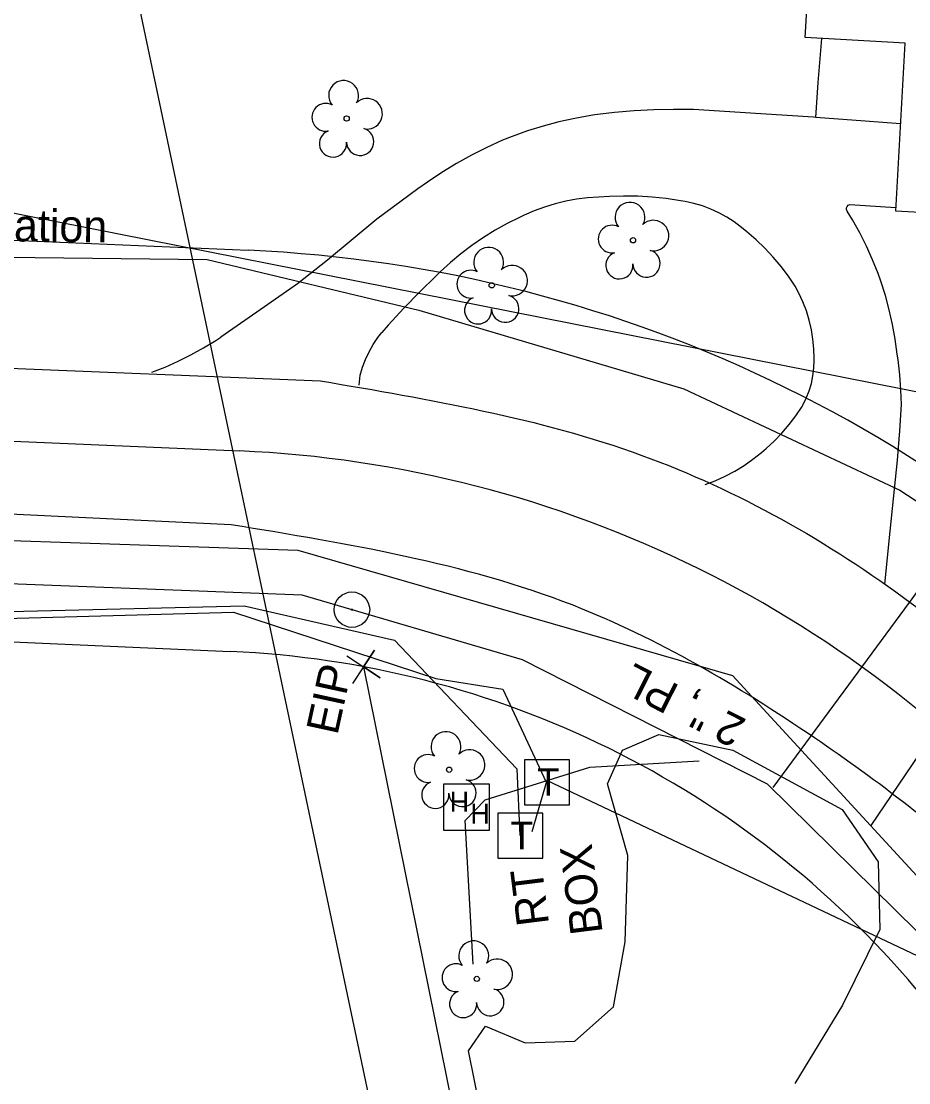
# Model space of a CAD drawing. Extents: x 1614427 to 1617186, y 896524 to 905462.
# Drawn here: x 1616787.5 to 1616898, y 901571.1 to 901703.2 of the extents above; entities that cross this region are included whole.
import ezdxf

# ---------------------------------------------------------------- set-up
doc = ezdxf.new("R2010")
doc.units = 0
for name, color, linetype in [('Exist Building', 7, 'Continuous'), ('Exist Horizontal Alignment', 7, 'Continuous'), ('Exist Other Culture Area Outline', 7, 'Continuous'), ('Exist Property Corner CELL', 7, 'Continuous'), ('Exist Property Iron Pin CELL', 7, 'Continuous'), ('Exist Property Iron Pin Text', 7, 'Continuous'), ('Exist Property Line', 7, 'Continuous'), ('Exist Right of Way Line', 7, 'Continuous'), ('Exist Roads EOP', 7, 'Continuous'), ('Exist Roads EOP Other', 7, 'Continuous'), ('Exist Utilities Gas UG Line SUE LOS B', 7, 'Continuous'), ('Exist Utilities Gas UG Line SUE LOS B Text', 7, 'Continuous'), ('Exist Utilities Power UG Cable SUE LOS B', 7, 'Continuous'), ('Exist Utilities Power UG Cable SUE LOS D', 7, 'Continuous'), ('Exist Utilities Telephone Hand Hole CELL', 7, 'Continuous'), ('Exist Utilities Telephone Hand Hole Text', 7, 'Continuous'), ('Exist Utilities Telephone Pedestal CELL', 7, 'Continuous'), ('Exist Utilities Telephone UG Cable SUE LOS B', 7, 'Continuous'), ('Exist Utilities Telephone UG FO SUE LOS B', 7, 'Continuous'), ('Exist Utilities TV UG Cable SUE LOS B', 7, 'Continuous'), ('Exist Utilities TV UG Cable SUE LOS B Text', 7, 'Continuous'), ('Exist Utilities Water UG Line SUE LOS B', 7, 'Continuous'), ('Exist Vegetation Tree CELL', 7, 'Continuous'), ('Exist Vegetation Woods Line', 7, 'Continuous')]:
    doc.layers.add(name, color=color, linetype=linetype)

# ---------------------------------------------------------------- blocks, each defined once
blk = doc.blocks.new('EXIST PROPERTY IRON PIN')
at = {"layer": 'Exist Property Iron Pin CELL'}
for radius in [0.0441, 0.00141]:
    blk.add_circle((0, 0), radius, dxfattribs=at)
blk = doc.blocks.new('EXIST UTILITIES TELEPHONE HAND HOLE')
at = {"layer": 'Exist Utilities Telephone Hand Hole CELL'}
for p, q in [((-0.0573, 0.0573), (-0.0573, -0.0573)), ((0.0573, 0.0573), (-0.0573, 0.0573)), ((0.0573, -0.0573), (0.0573, 0.0573)), ((0, 0), (0, 0)), ((-0.0573, -0.0573), (0.0573, -0.0573))]:
    blk.add_line(p, q, dxfattribs=at)
for p in [(-0.0417, -0.0118), (0.0098, -0.0411)]:
    blk.add_text('H', height=0.05, dxfattribs=at).set_placement(p)
blk = doc.blocks.new('EXIST UTILITIES TELEPHONE PEDESTAL')
at = {"layer": 'Exist Utilities Telephone Pedestal CELL'}
blk.add_line((0, 0), (0, 0), dxfattribs=at)
blk.add_lwpolyline([(-0.0545, -0.0565), (0.0574, -0.0565), (0.0574, 0.0554), (-0.0545, 0.0554), (-0.0545, -0.0565)], dxfattribs=at)
blk.add_text('T', height=0.0684, dxfattribs=at).set_placement((-0.0226, -0.0343))

msp = doc.modelspace()

# ---------------------------------------------------------------- linework, layer by layer
at = {"layer": 'Exist Building'}
msp.add_lwpolyline([(1616923.85, 901744.74), (1616922.23, 901715.69), (1616925.54, 901715.51), (1616924.71, 901700.65), (1616921.39, 901700.83), (1616921.29, 901699.18), (1616920.99, 901699.2), (1616919.82, 901678.27), (1616896.38, 901679.58), (1616897.55, 901700.51), (1616885.12, 901701.2), (1616885.51, 901708.11), (1616884.01, 901708.19), (1616885.27, 901730.86), (1616891.72, 901730.5), (1616892.61, 901746.47), (1616894.05, 901746.38), (1616894.61, 901756.38), (1616910.19, 901755.51), (1616909.64, 901745.54)], close=True, dxfattribs=at)
at = {"layer": 'Exist Horizontal Alignment'}
msp.add_line((1616628.18, 901657.87), (1616814.68, 901649.72), dxfattribs=at)
msp.add_arc((1616808.43, 901506.62), 143.24, 40.0666, 87.5, dxfattribs=at)
at = {"layer": 'Exist Other Culture Area Outline'}
msp.add_lwpolyline([(1616886.44, 901691.24), (1616886.71, 901695.59), (1616887.18, 901701.09)], dxfattribs=at)
at = {"layer": 'Exist Property Corner CELL'}
msp.add_line((1616830.13, 901622.85), (1616830.13, 901622.85), dxfattribs=at)
msp.add_lwpolyline([(1616828.05, 901624.23), (1616832.22, 901621.47), (1616830.13, 901622.85), (1616831.51, 901624.93), (1616828.75, 901620.77)], dxfattribs=at)
at = {"layer": 'Exist Property Line'}
msp.add_line((1616830.13, 901622.85), (1616882.44, 901364.63), dxfattribs=at)
at = {"layer": 'Exist Right of Way Line'}
for p, q in [((1616010.65, 905462.23), (1616993.32, 900797.76)), ((1616698.72, 901679.81), (1616815.77, 901674.7)), ((1616678.68, 901630.64), (1616813.58, 901624.75))]:
    msp.add_line(p, q, dxfattribs=at)
for radius in [168.24, 118.24]:
    msp.add_arc((1616808.43, 901506.62), radius, 40.0666, 87.5, dxfattribs=at)
at = {"layer": 'Exist Roads EOP'}
for points in [[(1616684.24, 901671.26), (1616716.14, 901665.89), (1616742.26, 901661.79), (1616781.94, 901660.21), (1616824.78, 901658.44)], [(1616813.66, 901640.53), (1616781.75, 901642.07), (1616741.62, 901643.17), (1616716.06, 901644.41)]]:
    msp.add_lwpolyline(points, dxfattribs=at)
for points in [[(1616824.78, 901658.44), (1616864.78, 901649.17), (1616898.31, 901630.78), (1616923.33, 901608.03), (1616944.04, 901583.35)], [(1616935.21, 901562.99), (1616908.71, 901596.12), (1616886.25, 901614), (1616856.21, 901630.5), (1616813.66, 901640.53)]]:
    msp.add_spline(points, degree=3, dxfattribs=at)
at = {"layer": 'Exist Roads EOP Other'}
for points in [[(1616896.99, 901690.46), (1616892.57, 901690.8), (1616886.44, 901691.24), (1616886.15, 901691.26), (1616879.57, 901691.69), (1616871.19, 901692.23), (1616868.73, 901692.25), (1616866.28, 901692.19), (1616863.82, 901692.06), (1616861.37, 901691.85), (1616858.93, 901691.56), (1616858.44, 901691.49), (1616856.44, 901691.13), (1616854.45, 901690.68), (1616852.49, 901690.16), (1616850.55, 901689.56), (1616848.63, 901688.89), (1616847.43, 901688.43), (1616845.49, 901687.52), (1616843.58, 901686.54), (1616841.7, 901685.49), (1616839.87, 901684.37), (1616838.08, 901683.18), (1616836.91, 901682.35), (1616831.78, 901678.58), (1616825.64, 901673.46), (1616821.93, 901670.51), (1616816.86, 901666.98), (1616812.35, 901663.9)], [(1616886.24, 901661.23), (1616886.2, 901662.44), (1616886.08, 901663.63), (1616885.89, 901664.82), (1616885.61, 901666), (1616885.26, 901667.15), (1616884.83, 901668.28), (1616884.33, 901669.37), (1616883.88, 901670.22), (1616883.03, 901671.48), (1616882.11, 901672.69), (1616881.14, 901673.85), (1616880.1, 901674.96), (1616879.01, 901676.01), (1616877.86, 901677), (1616877.16, 901677.56), (1616876.27, 901678.23), (1616875.34, 901678.83), (1616874.36, 901679.37), (1616873.35, 901679.83), (1616872.31, 901680.22), (1616871.24, 901680.54), (1616870.15, 901680.78), (1616869.57, 901680.87), (1616867.81, 901681.14), (1616866.05, 901681.32), (1616864.28, 901681.43), (1616862.5, 901681.46), (1616860.73, 901681.41), (1616859.38, 901681.31), (1616858.01, 901681.22), (1616856.65, 901681.06), (1616855.3, 901680.81), (1616853.97, 901680.49), (1616852.65, 901680.09), (1616851.37, 901679.61), (1616850.11, 901679.06), (1616849.55, 901678.78), (1616848.01, 901678.02), (1616846.51, 901677.19), (1616845.05, 901676.28), (1616843.63, 901675.31), (1616842.26, 901674.28), (1616840.94, 901673.18), (1616839.68, 901672.02), (1616839.17, 901671.53), (1616837.12, 901669.54), (1616835.14, 901667.49), (1616833.21, 901665.39), (1616832.4, 901664.48)], [(1616896.57, 901661.77), (1616896.32, 901663.62), (1616895.99, 901665.45), (1616895.58, 901667.27), (1616895.09, 901669.07), (1616894.52, 901670.84), (1616894.18, 901671.81), (1616893.49, 901673.53), (1616892.73, 901675.22), (1616891.89, 901676.87), (1616890.99, 901678.49), (1616890.34, 901679.58), (1616890.26, 901679.77), (1616890.25, 901679.98), (1616890.33, 901680.17), (1616890.47, 901680.32), (1616890.66, 901680.41), (1616890.68, 901680.41), (1616896.41, 901680.05)], [(1616803.77, 901659.51), (1616805.43, 901660.17), (1616807.05, 901660.9), (1616808.65, 901661.7), (1616810.21, 901662.56), (1616811.73, 901663.49), (1616812.35, 901663.9)], [(1616829.59, 901657.9), (1616829.73, 901659.15), (1616830.02, 901660.15), (1616830.39, 901661.12), (1616830.82, 901662.06), (1616831.33, 901662.97), (1616831.9, 901663.83), (1616832.4, 901664.48)], [(1616872.65, 901645.53), (1616873.92, 901646.02), (1616875.15, 901646.58), (1616876.34, 901647.21), (1616877.5, 901647.91), (1616878.61, 901648.68), (1616879.68, 901649.52), (1616880.25, 901650.01), (1616881.26, 901650.95), (1616882.22, 901651.95), (1616883.11, 901653.01), (1616883.95, 901654.11), (1616884.72, 901655.26), (1616884.83, 901655.44), (1616885.25, 901656.3), (1616885.6, 901657.2), (1616885.88, 901658.13), (1616886.08, 901659.07), (1616886.2, 901660.03), (1616886.24, 901660.99), (1616886.24, 901661.23)], [(1616895.02, 901633.08), (1616895.56, 901638.52), (1616896.24, 901644.98), (1616896.61, 901648.59), (1616896.9, 901652.21), (1616897.09, 901655.49), (1616897.03, 901657.35), (1616896.9, 901659.2), (1616896.68, 901661.05), (1616896.57, 901661.77)]]:
    msp.add_lwpolyline(points, dxfattribs=at)
at = {"layer": 'Exist Utilities Gas UG Line SUE LOS B'}
for points in [[(1616881.11, 901607.83), (1616898.08, 901630.87), (1616920.35, 901661.39), (1616926.07, 901730.99), (1616937.09, 901731.49)], [(1616917.65, 901571.58), (1616880.41, 901608.23), (1616849.92, 901623.71), (1616822.5, 901631.75), (1616770.94, 901633.74), (1616722.82, 901632.98), (1616657.05, 901629.46), (1616645.52, 901627.05), (1616601.03, 901635.6)]]:
    msp.add_lwpolyline(points, dxfattribs=at)
at = {"layer": 'Exist Utilities Power UG Cable SUE LOS B'}
msp.add_lwpolyline([(1616843.78, 901585.83), (1616842.79, 901603.7), (1616845.27, 901606.3), (1616858.31, 901610.33), (1616871.93, 901611.13)], dxfattribs=at)
at = {"layer": 'Exist Utilities Power UG Cable SUE LOS D'}
msp.add_line((1616931.07, 901650.73), (1616691.03, 901698.22), dxfattribs=at)
at = {"layer": 'Exist Utilities Telephone Pedestal CELL'}
msp.add_line((1616852.88, 901608.5), (1616852.88, 901608.5), dxfattribs=at)
msp.add_lwpolyline([(1616850.16, 901605.68), (1616855.75, 901605.68), (1616855.75, 901611.27), (1616850.16, 901611.27), (1616850.16, 901605.68)], dxfattribs=at)
at = {"layer": 'Exist Utilities Telephone UG Cable SUE LOS B'}
msp.add_line((1616849.22, 901610.14), (1616849.57, 901601.85), dxfattribs=at)
for points in [[(1616676.93, 901705.05), (1616674.39, 901670.36), (1616671.01, 901643.46), (1616672.88, 901629.91), (1616726.5, 901628.82), (1616770.4, 901628.43), (1616813.96, 901629.65), (1616839.11, 901621.37), (1616847.48, 901620.05), (1616852.88, 901608.5)], [(1616922.67, 901596.29), (1616914.32, 901590.19), (1616901.49, 901585.7), (1616852.94, 901608.68), (1616851.1, 901602.28)]]:
    msp.add_lwpolyline(points, dxfattribs=at)
at = {"layer": 'Exist Utilities Telephone UG FO SUE LOS B'}
msp.add_lwpolyline([(1616675.41, 901706.02), (1616680.63, 901705.21), (1616680.71, 901687.64), (1616677.98, 901644.75), (1616676.29, 901642.23), (1616673.94, 901639.81), (1616674.3, 901630.83), (1616726.7, 901629.83), (1616770.68, 901629.35), (1616815.28, 901630.43), (1616833.97, 901626.15), (1616849.22, 901610.14)], dxfattribs=at)
at = {"layer": 'Exist Utilities TV UG Cable SUE LOS B'}
msp.add_lwpolyline([(1616668.72, 901703.15), (1616667.3, 901698.9), (1616667.84, 901692.04), (1616673.22, 901687.1), (1616695.23, 901680.57), (1616753.52, 901674.2), (1616810.66, 901673.54), (1616837.01, 901667.23), (1616870.02, 901657.45), (1616896.87, 901644.83), (1616917.17, 901631.58), (1616928.5, 901625.7)], dxfattribs=at)
at = {"layer": 'Exist Utilities Water UG Line SUE LOS B'}
msp.add_line((1616893.33, 901603.1), (1616919.13, 901641.33), dxfattribs=at)
msp.add_lwpolyline([(1616655.63, 901639.2), (1616655.48, 901638.95), (1616664.15, 901638.64), (1616712.65, 901640.23), (1616757.87, 901639.52), (1616821.96, 901637.35), (1616876.05, 901621.78), (1616918.56, 901575.59)], dxfattribs=at)
at = {"layer": 'Exist Vegetation Tree CELL'}
for p, q in [((1616828.03, 901691.11), (1616828.03, 901691.11)), ((1616863.68, 901675.95), (1616863.68, 901675.95)), ((1616846.09, 901670.34), (1616846.09, 901670.34)), ((1616840.78, 901610.03), (1616840.78, 901610.03)), ((1616844.23, 901583.99), (1616844.23, 901583.99))]:
    msp.add_line(p, q, dxfattribs=at)
for centre in [(1616828.03, 901691.11), (1616863.68, 901675.95), (1616846.09, 901670.34), (1616840.78, 901610.03), (1616844.23, 901583.99)]:
    msp.add_circle(centre, 0.326, dxfattribs=at)
for centre, radius, start, end in [((1616827.65, 901693.98), 1.86, 330.1651, 219.7134), ((1616825.43, 901691.26), 1.73, 62.6636, 279.3457), ((1616830.58, 901691.7), 1.9, 257.1011, 134.1999), ((1616829.71, 901688.21), 1.7, 181.2822, 74.56), ((1616826.33, 901687.99), 1.69, 111.5671, 6.231), ((1616863.3, 901678.82), 1.86, 330.1651, 219.7134), ((1616866.23, 901676.54), 1.9, 257.1011, 134.1999), ((1616861.08, 901676.1), 1.73, 62.6636, 279.3457), ((1616845.71, 901673.21), 1.86, 330.1651, 219.7134), ((1616861.98, 901672.83), 1.69, 111.5671, 6.231), ((1616865.36, 901673.05), 1.7, 181.2822, 74.56), ((1616848.64, 901670.93), 1.9, 257.1011, 134.1999), ((1616843.49, 901670.49), 1.73, 62.6636, 279.3457), ((1616844.39, 901667.22), 1.69, 111.5671, 6.231), ((1616847.77, 901667.44), 1.7, 181.2822, 74.56), ((1616840.39, 901612.91), 1.86, 330.1651, 219.7134), ((1616838.17, 901610.19), 1.73, 62.6636, 279.3457), ((1616843.33, 901610.62), 1.9, 257.1011, 134.1999), ((1616839.07, 901606.91), 1.69, 111.5671, 6.231), ((1616842.45, 901607.13), 1.7, 181.2822, 74.56), ((1616843.85, 901586.86), 1.86, 330.1651, 219.7134), ((1616841.63, 901584.14), 1.73, 62.6636, 279.3457), ((1616846.78, 901584.57), 1.9, 257.1011, 134.1999), ((1616842.53, 901580.86), 1.69, 111.5671, 6.231), ((1616845.91, 901581.09), 1.7, 181.2822, 74.56)]:
    msp.add_arc(centre, radius, start, end, dxfattribs=at)
at = {"layer": 'Exist Vegetation Woods Line'}
msp.add_lwpolyline([(1616844.73, 901567.44), (1616843.19, 901575.02), (1616845.31, 901578.11), (1616850.26, 901576.01), (1616856.45, 901576.22), (1616861.23, 901580.51), (1616862.71, 901588.6), (1616863.05, 901599.35), (1616860.52, 901608.29), (1616862.37, 901612.48), (1616866.91, 901614.4), (1616876.1, 901612.48), (1616889.71, 901605.06), (1616894.19, 901598.57), (1616894.42, 901590.15), (1616889.76, 901580.7), (1616883.83, 901570.98)], dxfattribs=at)

# ---------------------------------------------------------------- block references
at = {"layer": 'Exist Property Iron Pin CELL', "xscale": 50, "yscale": 50}
msp.add_blockref('EXIST PROPERTY IRON PIN', (1616828.69, 901629.96), dxfattribs=at)
at = {"layer": 'Exist Utilities Telephone Hand Hole CELL', "xscale": 50, "yscale": 50}
msp.add_blockref('EXIST UTILITIES TELEPHONE HAND HOLE', (1616842.95, 901605.38), dxfattribs=at)
at = {"layer": 'Exist Utilities Telephone Pedestal CELL', "xscale": 50, "yscale": 50}
msp.add_blockref('EXIST UTILITIES TELEPHONE PEDESTAL', (1616849.57, 901601.85), dxfattribs=at)

# ---------------------------------------------------------------- texts
at = {"layer": 'Exist Property Iron Pin Text'}
msp.add_text('EIP', height=4, rotation=77.7167, dxfattribs=at).set_placement((1616826.87, 901614.23))
at = {"layer": 'Exist Utilities Gas UG Line SUE LOS B Text'}
msp.add_text('2 ", PL', height=4, rotation=153.0782, dxfattribs=at).set_placement((1616877.95, 901616.21))
at = {"layer": 'Exist Utilities Telephone Hand Hole Text'}
for s, p in [('BOX', (1616859.91, 901589.74)), ('RT', (1616853.23, 901590.84))]:
    msp.add_text(s, height=4, rotation=97.0912, dxfattribs=at).set_placement(p)
at = {"layer": 'Exist Utilities Telephone Pedestal CELL'}
msp.add_text('T', height=3.42, dxfattribs=at).set_placement((1616851.75, 901606.79))
at = {"layer": 'Exist Utilities TV UG Cable SUE LOS B Text'}
msp.add_text('Charter Communication', height=4, rotation=359.3342, dxfattribs=at).set_placement((1616741.72, 901676.34))

doc.saveas('drawing.dxf')
